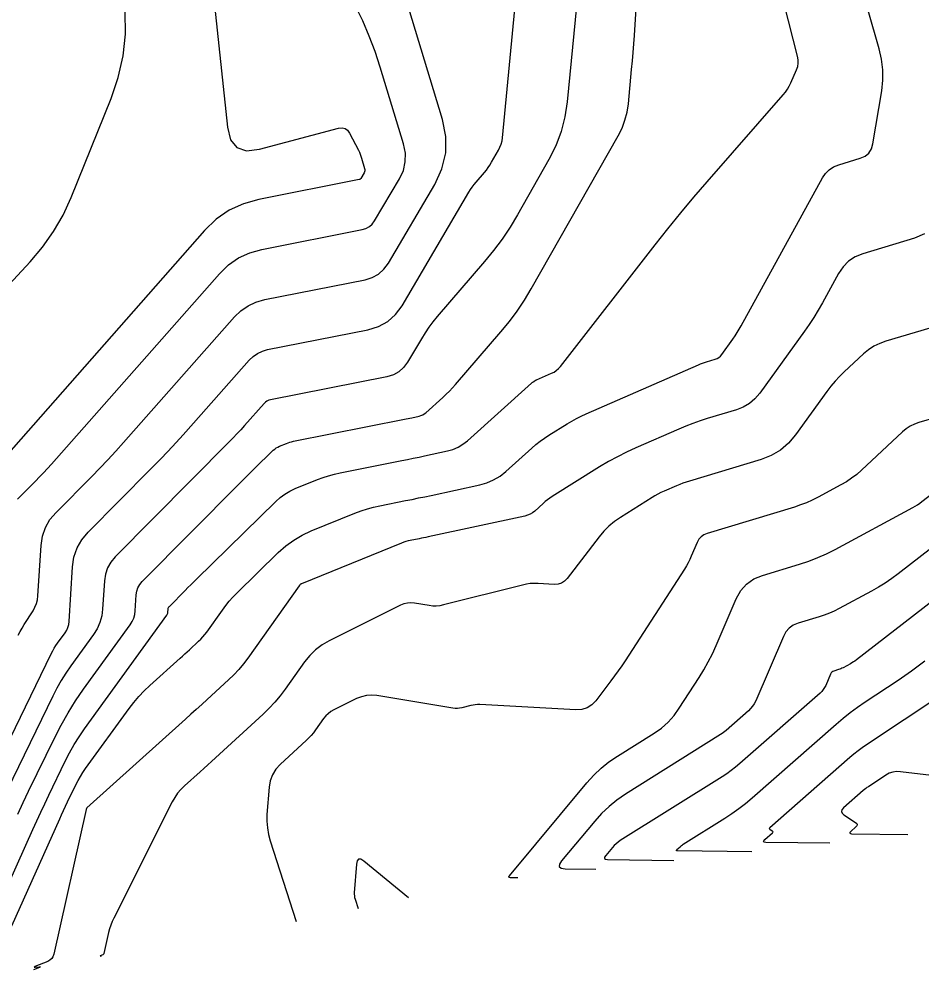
# Model space of a CAD drawing. Extents: x 1354696 to 1366163, y 660729 to 670380.
# Drawn here: x 1362655.8 to 1362761.7, y 664720.6 to 664832 of the extents above; entities that cross this region are included whole.
import ezdxf

# ---------------------------------------------------------------- set-up
doc = ezdxf.new("R2010")
doc.units = 0
doc.layers.add('R_Contours', color=7, linetype='Continuous')

msp = doc.modelspace()

# ---------------------------------------------------------------- linework, layer by layer
at = {"layer": 'R_Contours'}
for points in [[(1362651.86, 664724.61), (1362657.44, 664737.06), (1362657.9, 664738.07), (1362658.36, 664739.07), (1362658.83, 664740.07), (1362659.31, 664741.07), (1362661.25, 664745.05), (1362661.75, 664746.03), (1362662.3, 664746.99), (1362662.88, 664747.92), (1362663.51, 664748.83), (1362673.16, 664762.16), (1362673.2, 664762.24), (1362673.24, 664762.32), (1362673.27, 664762.41), (1362673.28, 664762.5), (1362673.3, 664762.88), (1362673.31, 664762.97), (1362673.34, 664763.05), (1362673.39, 664763.13), (1362673.45, 664763.2), (1362675.29, 664765.06), (1362675.62, 664765.39), (1362675.95, 664765.72), (1362676.29, 664766.05), (1362676.62, 664766.38), (1362685.93, 664775.49), (1362686.45, 664775.95), (1362687, 664776.36), (1362687.59, 664776.71), (1362688.22, 664777), (1362690.82, 664778.05), (1362691.47, 664778.29), (1362692.13, 664778.51), (1362692.8, 664778.69), (1362693.48, 664778.85), (1362700.72, 664780.29), (1362701.39, 664780.42), (1362702.06, 664780.56), (1362702.73, 664780.7), (1362703.39, 664780.84), (1362706.06, 664781.41), (1362706.7, 664781.59), (1362707.31, 664781.85), (1362707.87, 664782.19), (1362708.4, 664782.61), (1362715.92, 664789.37), (1362715.96, 664789.41), (1362716.01, 664789.45), (1362716.06, 664789.48), (1362716.1, 664789.51), (1362716.3, 664789.63), (1362716.35, 664789.66), (1362716.4, 664789.69), (1362716.45, 664789.72), (1362716.5, 664789.74), (1362718.26, 664790.51), (1362718.56, 664790.66), (1362718.83, 664790.84), (1362719.08, 664791.06), (1362719.3, 664791.31), (1362730.44, 664805.57), (1362731.92, 664807.45), (1362733.44, 664809.31), (1362734.97, 664811.14), (1362736.53, 664812.96), (1362745.43, 664823.15), (1362745.69, 664823.48), (1362745.93, 664823.82), (1362746.14, 664824.18), (1362746.32, 664824.56), (1362747, 664826.09), (1362747.14, 664826.48), (1362747.21, 664826.87), (1362747.2, 664827.27), (1362747.13, 664827.67), (1362738.24, 664862.54)], [(1362650.56, 664739.06), (1362659.6, 664757.64), (1362659.77, 664757.97), (1362659.95, 664758.29), (1362660.14, 664758.6), (1362660.35, 664758.9), (1362661.22, 664760.09), (1362661.41, 664760.4), (1362661.55, 664760.72), (1362661.65, 664761.07), (1362661.69, 664761.42), (1362662.09, 664767.83), (1362662.26, 664768.98), (1362662.63, 664770.04), (1362663.18, 664771.01), (1362663.92, 664771.9), (1362671.21, 664779.24), (1362672.51, 664780.57), (1362673.8, 664781.92), (1362675.06, 664783.29), (1362676.3, 664784.67), (1362682.81, 664792.05), (1362683.28, 664792.49), (1362683.79, 664792.85), (1362684.36, 664793.11), (1362684.97, 664793.29), (1362696.74, 664795.6), (1362697.98, 664795.98), (1362699.06, 664796.57), (1362699.98, 664797.39), (1362700.74, 664798.44), (1362708.57, 664811.73), (1362708.77, 664812.04), (1362708.97, 664812.34), (1362709.2, 664812.63), (1362709.43, 664812.92), (1362710.39, 664814.04), (1362710.63, 664814.32), (1362710.84, 664814.62), (1362711.05, 664814.92), (1362711.24, 664815.24), (1362712.05, 664816.66), (1362712.22, 664817.01), (1362712.36, 664817.37), (1362712.46, 664817.75), (1362712.51, 664818.13), (1362715.96, 664854)], [(1362655.67, 664738.86), (1362656.31, 664740.21), (1362656.95, 664741.55), (1362660, 664747.81), (1362660.76, 664749.28), (1362661.57, 664750.72), (1362662.45, 664752.12), (1362663.39, 664753.48), (1362668.85, 664761.03), (1362669.09, 664761.41), (1362669.27, 664761.82), (1362669.39, 664762.24), (1362669.45, 664762.69), (1362669.57, 664764.53), (1362669.63, 664764.97), (1362669.77, 664765.38), (1362669.98, 664765.76), (1362670.27, 664766.1), (1362681.65, 664777.56), (1362682.08, 664777.99), (1362682.51, 664778.42), (1362682.93, 664778.84), (1362683.36, 664779.26), (1362685.63, 664781.49), (1362685.8, 664781.63), (1362685.97, 664781.76), (1362686.16, 664781.87), (1362686.36, 664781.96), (1362687.17, 664782.29), (1362687.37, 664782.37), (1362687.58, 664782.43), (1362687.79, 664782.49), (1362688.01, 664782.54), (1362701.02, 664785.13), (1362701.24, 664785.17), (1362701.45, 664785.21), (1362701.67, 664785.26), (1362701.89, 664785.31), (1362702.75, 664785.49), (1362702.96, 664785.55), (1362703.16, 664785.64), (1362703.35, 664785.75), (1362703.52, 664785.88), (1362705.53, 664787.69), (1362705.91, 664788.05), (1362706.29, 664788.42), (1362706.65, 664788.8), (1362707, 664789.19), (1362712.34, 664795.39), (1362713.32, 664796.58), (1362714.23, 664797.81), (1362715.08, 664799.09), (1362715.88, 664800.4), (1362726.09, 664818.36), (1362726.54, 664819.25), (1362726.88, 664820.17), (1362727.13, 664821.13), (1362727.28, 664822.11), (1362727.66, 664826.11), (1362727.75, 664827.12), (1362727.84, 664828.12), (1362727.91, 664829.12), (1362727.98, 664830.12), (1362729.32, 664851.63)], [(1362654.96, 664725.74), (1362660.59, 664738.28), (1362660.81, 664738.78), (1362661.05, 664739.29), (1362661.28, 664739.79), (1362661.52, 664740.29), (1362662.49, 664742.28), (1362662.75, 664742.77), (1362663.02, 664743.25), (1362663.32, 664743.72), (1362663.63, 664744.18), (1362668.72, 664751.21), (1362669.28, 664751.94), (1362669.87, 664752.64), (1362670.5, 664753.3), (1362671.16, 664753.93), (1362674.72, 664757.14), (1362674.99, 664757.38), (1362675.26, 664757.62), (1362675.53, 664757.87), (1362675.8, 664758.12), (1362676.87, 664759.1), (1362677.13, 664759.36), (1362677.38, 664759.62), (1362677.61, 664759.9), (1362677.83, 664760.19), (1362679.67, 664762.77), (1362680.06, 664763.29), (1362680.47, 664763.79), (1362680.9, 664764.27), (1362681.35, 664764.73), (1362686.22, 664769.5), (1362687.09, 664770.28), (1362688.03, 664770.96), (1362689.03, 664771.54), (1362690.09, 664772.04), (1362695.22, 664774.12), (1362695.94, 664774.39), (1362696.67, 664774.62), (1362697.4, 664774.82), (1362698.15, 664774.99), (1362701.16, 664775.59), (1362701.91, 664775.74), (1362702.66, 664775.9), (1362703.42, 664776.05), (1362704.17, 664776.21), (1362709.84, 664777.43), (1362710.69, 664777.67), (1362711.48, 664778.01), (1362712.23, 664778.45), (1362712.92, 664779), (1362715.96, 664781.74), (1362716.44, 664782.15), (1362716.93, 664782.54), (1362717.44, 664782.91), (1362717.97, 664783.25), (1362720.11, 664784.59), (1362720.65, 664784.91), (1362721.2, 664785.21), (1362721.76, 664785.5), (1362722.33, 664785.76), (1362735.5, 664791.51), (1362735.74, 664791.61), (1362735.98, 664791.7), (1362736.22, 664791.79), (1362736.46, 664791.86), (1362737.44, 664792.16), (1362737.68, 664792.25), (1362737.89, 664792.37), (1362738.07, 664792.53), (1362738.23, 664792.72), (1362739.54, 664794.53), (1362739.8, 664794.9), (1362740.05, 664795.28), (1362740.29, 664795.67), (1362740.51, 664796.07), (1362750.04, 664813.41), (1362750.4, 664813.94), (1362750.84, 664814.37), (1362751.35, 664814.71), (1362751.94, 664814.95), (1362754.47, 664815.72), (1362755.04, 664815.97), (1362755.48, 664816.33), (1362755.78, 664816.81), (1362755.96, 664817.41), (1362756.99, 664823.61), (1362757.13, 664824.86), (1362757.13, 664826.1), (1362756.98, 664827.33), (1362756.7, 664828.55), (1362750.33, 664850.77)], [(1362677.15, 664848.74), (1362680.26, 664819.36), (1362680.63, 664817.89), (1362681.38, 664816.97), (1362682.51, 664816.6), (1362684.02, 664816.77), (1362693.28, 664819.23), (1362693.7, 664819.29), (1362694.05, 664819.21), (1362694.35, 664819), (1362694.59, 664818.65), (1362695.62, 664816.65), (1362695.73, 664816.42), (1362695.83, 664816.19), (1362695.92, 664815.95), (1362696, 664815.71), (1362696.35, 664814.53), (1362696.38, 664814.39), (1362696.38, 664814.26), (1362696.35, 664814.13), (1362696.29, 664814), (1362695.91, 664813.36), (1362695.87, 664813.31), (1362695.83, 664813.27), (1362695.78, 664813.24), (1362695.72, 664813.22), (1362683.95, 664810.9), (1362682.13, 664810.39), (1362680.46, 664809.62), (1362678.95, 664808.57), (1362677.59, 664807.25), (1362653.4, 664779.87)], [(1362655.71, 664759.82), (1362655.94, 664760.24), (1362656.18, 664760.66), (1362656.43, 664761.06), (1362657.46, 664762.68), (1362657.69, 664763.09), (1362657.87, 664763.52), (1362657.98, 664763.97), (1362658.04, 664764.44), (1362658.41, 664770.32), (1362658.57, 664771.41), (1362658.92, 664772.43), (1362659.45, 664773.36), (1362660.16, 664774.21), (1362664.34, 664778.42), (1362665.3, 664779.4), (1362666.24, 664780.39), (1362667.17, 664781.4), (1362668.08, 664782.41), (1362681.07, 664797.12), (1362681.83, 664797.85), (1362682.68, 664798.44), (1362683.61, 664798.87), (1362684.63, 664799.16), (1362696.4, 664801.48), (1362697.25, 664801.73), (1362697.98, 664802.14), (1362698.61, 664802.7), (1362699.13, 664803.41), (1362704.57, 664812.64), (1362705.42, 664814.47), (1362705.86, 664816.34), (1362705.88, 664818.27), (1362705.48, 664820.25), (1362699.13, 664841.16)], [(1362721.5, 664836.79), (1362720.11, 664822.33), (1362719.84, 664820.56), (1362719.4, 664818.84), (1362718.78, 664817.19), (1362717.97, 664815.59), (1362714.28, 664809.09), (1362713.41, 664807.65), (1362712.48, 664806.25), (1362711.48, 664804.91), (1362710.41, 664803.61), (1362704.87, 664797.18), (1362704.36, 664796.56), (1362703.88, 664795.92), (1362703.43, 664795.25), (1362703, 664794.57), (1362701.37, 664791.8), (1362700.91, 664791.18), (1362700.36, 664790.68), (1362699.72, 664790.33), (1362698.97, 664790.11), (1362685.32, 664787.41), (1362685.1, 664787.35), (1362684.9, 664787.26), (1362684.72, 664787.13), (1362684.56, 664786.98), (1362682.26, 664784.38), (1362681.83, 664783.9), (1362681.38, 664783.42), (1362680.93, 664782.94), (1362680.48, 664782.48), (1362667.1, 664769), (1362666.58, 664768.39), (1362666.2, 664767.71), (1362665.95, 664766.97), (1362665.83, 664766.18), (1362665.62, 664762.88), (1362665.52, 664762.08), (1362665.3, 664761.31), (1362664.98, 664760.58), (1362664.55, 664759.89), (1362661.89, 664756.22), (1362661.31, 664755.37), (1362660.76, 664754.5), (1362660.25, 664753.61), (1362659.78, 664752.69), (1362653.75, 664740.3)], [(1362655.66, 664775.78), (1362657.75, 664777.88), (1362658.22, 664778.36), (1362658.69, 664778.86), (1362659.15, 664779.36), (1362659.61, 664779.86), (1362679.33, 664802.18), (1362680.39, 664803.21), (1362681.57, 664804.03), (1362682.87, 664804.63), (1362684.29, 664805.03), (1362696.06, 664807.35), (1362696.51, 664807.48), (1362696.91, 664807.7), (1362697.24, 664808), (1362697.52, 664808.38), (1362700.43, 664813.32), (1362700.89, 664814.3), (1362701.12, 664815.3), (1362701.13, 664816.33), (1362700.92, 664817.39), (1362698.18, 664826.39), (1362697.58, 664828.23), (1362696.9, 664830.04), (1362696.13, 664831.82), (1362695.29, 664833.56)], [(1362649.67, 664795.58), (1362657.13, 664803.58), (1362658.59, 664805.29), (1362659.87, 664807.12), (1362660.98, 664809.05), (1362661.92, 664811.1), (1362666.62, 664822.73), (1362667.46, 664825.2), (1362668.02, 664827.72), (1362668.29, 664830.28), (1362668.27, 664832.9)], [(1362762, 664806.87), (1362760.83, 664806.35), (1362754.76, 664804.5), (1362753.87, 664804.15), (1362753.11, 664803.64), (1362752.46, 664803), (1362751.92, 664802.21), (1362750.03, 664798.76), (1362749.54, 664797.9), (1362749.03, 664797.07), (1362748.49, 664796.24), (1362747.93, 664795.44), (1362742.69, 664788.18), (1362742.12, 664787.52), (1362741.48, 664786.97), (1362740.75, 664786.54), (1362739.94, 664786.23), (1362736.53, 664785.2), (1362735.68, 664784.93), (1362734.84, 664784.64), (1362734.01, 664784.32), (1362733.19, 664783.97), (1362728.16, 664781.78), (1362727.07, 664781.28), (1362726, 664780.74), (1362724.94, 664780.16), (1362723.91, 664779.54), (1362718.36, 664776.07), (1362718.08, 664775.89), (1362717.81, 664775.69), (1362717.54, 664775.48), (1362717.29, 664775.27), (1362716.29, 664774.37), (1362716.03, 664774.16), (1362715.75, 664773.99), (1362715.45, 664773.87), (1362715.13, 664773.78), (1362703.79, 664771.34), (1362703.53, 664771.28), (1362703.27, 664771.23), (1362703.01, 664771.18), (1362702.75, 664771.12), (1362701.7, 664770.92), (1362701.45, 664770.86), (1362701.19, 664770.79), (1362700.94, 664770.71), (1362700.69, 664770.61), (1362688.94, 664765.85), (1362688.91, 664765.84), (1362688.89, 664765.82), (1362688.86, 664765.81), (1362688.84, 664765.79), (1362688.76, 664765.71), (1362688.74, 664765.69), (1362688.72, 664765.67), (1362688.71, 664765.65), (1362688.69, 664765.62), (1362682.64, 664757.14), (1362682.13, 664756.46), (1362681.58, 664755.81), (1362681, 664755.19), (1362680.39, 664754.59), (1362677.87, 664752.28), (1362677.24, 664751.7), (1362676.61, 664751.12), (1362675.97, 664750.55), (1362675.34, 664749.97), (1362663.79, 664739.58), (1362663.79, 664739.58), (1362663.78, 664739.57), (1362663.78, 664739.57), (1362663.77, 664739.56), (1362663.75, 664739.53), (1362663.74, 664739.52), (1362663.74, 664739.52), (1362663.73, 664739.5), (1362663.71, 664739.44), (1362663.7, 664739.43), (1362663.7, 664739.42), (1362663.7, 664739.41), (1362663.7, 664739.4), (1362659.89, 664722.42), (1362659.8, 664722.14), (1362659.65, 664721.91), (1362659.44, 664721.72), (1362659.18, 664721.58), (1362657.69, 664720.97), (1362657.6, 664720.93), (1362657.58, 664720.91), (1362657.61, 664720.9), (1362657.71, 664720.9), (1362658.2, 664720.94), (1362658.29, 664720.94), (1362658.32, 664720.93), (1362658.3, 664720.9), (1362658.21, 664720.86), (1362657.52, 664720.58)], [(1362767.11, 664797.15), (1362757.47, 664794.28), (1362756.75, 664794.02), (1362756.08, 664793.68), (1362755.45, 664793.27), (1362754.86, 664792.78), (1362752.59, 664790.68), (1362752.04, 664790.14), (1362751.52, 664789.58), (1362751.02, 664788.99), (1362750.56, 664788.38), (1362746.88, 664783.29), (1362746.05, 664782.32), (1362745.11, 664781.51), (1362744.04, 664780.88), (1362742.85, 664780.42), (1362734.44, 664777.89), (1362734.06, 664777.77), (1362733.68, 664777.63), (1362733.31, 664777.49), (1362732.94, 664777.34), (1362731.47, 664776.69), (1362731.1, 664776.53), (1362730.75, 664776.35), (1362730.4, 664776.15), (1362730.05, 664775.95), (1362726.35, 664773.63), (1362725.64, 664773.15), (1362724.99, 664772.61), (1362724.39, 664772.01), (1362723.84, 664771.35), (1362720.11, 664766.48), (1362719.8, 664766.15), (1362719.44, 664765.93), (1362719.04, 664765.81), (1362718.59, 664765.78), (1362716.71, 664765.88), (1362716.24, 664765.89), (1362715.78, 664765.86), (1362715.32, 664765.8), (1362714.86, 664765.7), (1362705.59, 664763.36), (1362705.17, 664763.27), (1362704.75, 664763.23), (1362704.33, 664763.24), (1362703.9, 664763.29), (1362702.19, 664763.57), (1362701.77, 664763.61), (1362701.36, 664763.58), (1362700.96, 664763.48), (1362700.56, 664763.32), (1362692.2, 664759.16), (1362691.36, 664758.68), (1362690.6, 664758.11), (1362689.91, 664757.45), (1362689.3, 664756.69), (1362687.03, 664753.5), (1362686.44, 664752.72), (1362685.81, 664751.97), (1362685.15, 664751.26), (1362684.44, 664750.58), (1362678.85, 664745.44), (1362678.4, 664745.02), (1362677.95, 664744.61), (1362677.5, 664744.21), (1362677.05, 664743.8), (1362675.24, 664742.17), (1362674.81, 664741.74), (1362674.42, 664741.29), (1362674.08, 664740.79), (1362673.79, 664740.27), (1362666.92, 664726.65), (1362666.74, 664726.25), (1362666.58, 664725.84), (1362666.44, 664725.42), (1362666.33, 664724.99), (1362665.78, 664722.53), (1362665.76, 664722.47), (1362665.73, 664722.43), (1362665.69, 664722.39), (1362665.64, 664722.36), (1362665.35, 664722.24), (1362665.34, 664722.24), (1362665.33, 664722.23), (1362665.34, 664722.23), (1362665.36, 664722.23), (1362665.45, 664722.24), (1362665.47, 664722.24), (1362665.48, 664722.24), (1362665.47, 664722.23), (1362665.45, 664722.22), (1362665.32, 664722.17)], [(1362763.5, 664785.38), (1362761.35, 664784.73), (1362760.82, 664784.54), (1362760.33, 664784.3), (1362759.87, 664784), (1362759.44, 664783.64), (1362754.62, 664779.17), (1362754.06, 664778.67), (1362753.46, 664778.22), (1362752.84, 664777.8), (1362752.19, 664777.43), (1362749.52, 664775.99), (1362748.85, 664775.65), (1362748.16, 664775.35), (1362747.46, 664775.08), (1362746.75, 664774.84), (1362736.52, 664771.74), (1362736.14, 664771.58), (1362735.81, 664771.35), (1362735.55, 664771.06), (1362735.35, 664770.69), (1362734.66, 664769.1), (1362734.48, 664768.7), (1362734.29, 664768.31), (1362734.08, 664767.94), (1362733.85, 664767.57), (1362726.91, 664756.83), (1362726.51, 664756.23), (1362726.1, 664755.63), (1362725.67, 664755.04), (1362725.24, 664754.46), (1362723.47, 664752.14), (1362722.99, 664751.64), (1362722.44, 664751.3), (1362721.82, 664751.11), (1362721.13, 664751.07), (1362709.86, 664751.68), (1362709.59, 664751.68), (1362709.32, 664751.67), (1362709.06, 664751.63), (1362708.8, 664751.57), (1362707.75, 664751.31), (1362707.49, 664751.26), (1362707.23, 664751.23), (1362706.96, 664751.23), (1362706.7, 664751.26), (1362697.77, 664752.74), (1362697.15, 664752.79), (1362696.55, 664752.75), (1362695.97, 664752.61), (1362695.4, 664752.38), (1362692.74, 664751.06), (1362692.39, 664750.86), (1362692.08, 664750.62), (1362691.79, 664750.35), (1362691.54, 664750.04), (1362690.6, 664748.72), (1362690.35, 664748.39), (1362690.09, 664748.08), (1362689.82, 664747.79), (1362689.53, 664747.51), (1362686.44, 664744.67), (1362685.92, 664744.1), (1362685.53, 664743.46), (1362685.27, 664742.76), (1362685.14, 664742), (1362684.9, 664738.81), (1362684.88, 664738.02), (1362684.94, 664737.24), (1362685.07, 664736.46), (1362685.27, 664735.7), (1362688.31, 664726.27)], [(1362776.94, 664780.94), (1362758.91, 664767.01), (1362758.16, 664766.45), (1362757.39, 664765.93), (1362756.6, 664765.44), (1362755.79, 664764.99), (1362752, 664762.94), (1362751.43, 664762.65), (1362750.85, 664762.4), (1362750.25, 664762.17), (1362749.64, 664761.96), (1362747.19, 664761.22), (1362746.62, 664760.99), (1362746.15, 664760.65), (1362745.76, 664760.21), (1362745.46, 664759.67), (1362742.21, 664752.12), (1362742.05, 664751.79), (1362741.85, 664751.49), (1362741.62, 664751.21), (1362741.36, 664750.95), (1362738.75, 664748.66), (1362738.59, 664748.53), (1362738.43, 664748.4), (1362738.26, 664748.28), (1362738.09, 664748.17), (1362726.93, 664741.17), (1362725.94, 664740.5), (1362725.01, 664739.75), (1362724.14, 664738.93), (1362723.33, 664738.03), (1362719.45, 664733.38), (1362719.2, 664732.98), (1362719.18, 664732.69), (1362719.41, 664732.51), (1362719.88, 664732.45), (1362723.45, 664732.41)], [(1362714.3, 664731.39), (1362713.44, 664731.4), (1362713.33, 664731.42), (1362713.27, 664731.46), (1362713.27, 664731.53), (1362713.34, 664731.63), (1362722.42, 664742.52), (1362723.22, 664743.41), (1362724.08, 664744.22), (1362725, 664744.97), (1362725.99, 664745.64), (1362730.29, 664748.34), (1362731.15, 664748.94), (1362731.93, 664749.63), (1362732.63, 664750.41), (1362733.25, 664751.26), (1362735.57, 664754.85), (1362736.13, 664755.76), (1362736.65, 664756.68), (1362737.13, 664757.63), (1362737.57, 664758.6), (1362739.93, 664764.08), (1362740.46, 664765.04), (1362741.15, 664765.81), (1362742, 664766.41), (1362743.01, 664766.83), (1362747.36, 664768.15), (1362748.43, 664768.5), (1362749.49, 664768.91), (1362750.52, 664769.37), (1362751.53, 664769.88), (1362760.62, 664774.77), (1362760.9, 664774.93), (1362761.17, 664775.1), (1362761.44, 664775.28), (1362761.69, 664775.47), (1362766.37, 664779.09)], [(1362772.03, 664770.83), (1362754.02, 664756.92), (1362753.85, 664756.79), (1362753.68, 664756.68), (1362753.5, 664756.57), (1362753.32, 664756.46), (1362752.46, 664756), (1362752.33, 664755.94), (1362752.2, 664755.88), (1362752.07, 664755.83), (1362751.93, 664755.78), (1362751.38, 664755.61), (1362751.25, 664755.56), (1362751.14, 664755.49), (1362751.06, 664755.39), (1362750.99, 664755.27), (1362750.42, 664753.94), (1362750.29, 664753.69), (1362750.14, 664753.45), (1362749.96, 664753.23), (1362749.76, 664753.03), (1362740.34, 664744.77), (1362739.84, 664744.35), (1362739.33, 664743.95), (1362738.81, 664743.58), (1362738.27, 664743.22), (1362726.33, 664735.74), (1362726.07, 664735.57), (1362725.84, 664735.38), (1362725.62, 664735.17), (1362725.41, 664734.94), (1362724.63, 664734), (1362724.49, 664733.79), (1362724.48, 664733.64), (1362724.6, 664733.55), (1362724.85, 664733.52), (1362732.6, 664733.42)], [(1362741.75, 664734.44), (1362733.04, 664734.54), (1362732.95, 664734.56), (1362732.9, 664734.59), (1362732.91, 664734.64), (1362732.98, 664734.71), (1362733.34, 664735.03), (1362733.43, 664735.11), (1362733.52, 664735.18), (1362733.62, 664735.25), (1362733.72, 664735.32), (1362738.6, 664738.37), (1362739.43, 664738.92), (1362740.24, 664739.5), (1362741.03, 664740.11), (1362741.79, 664740.75), (1362751.65, 664749.4), (1362752.46, 664750.09), (1362753.3, 664750.75), (1362754.15, 664751.38), (1362755.03, 664751.99), (1362758.9, 664754.56), (1362759.7, 664755.09), (1362760.49, 664755.65), (1362761.26, 664756.22), (1362762.03, 664756.8)], [(1362750.89, 664735.45), (1362743.39, 664735.54), (1362743.21, 664735.57), (1362743.13, 664735.63), (1362743.15, 664735.72), (1362743.27, 664735.86), (1362744.18, 664736.66), (1362744.22, 664736.72), (1362744.24, 664736.77), (1362744.22, 664736.82), (1362744.16, 664736.87), (1362743.87, 664737.06), (1362743.82, 664737.11), (1362743.8, 664737.16), (1362743.81, 664737.22), (1362743.86, 664737.27), (1362753.24, 664745.51), (1362753.72, 664745.91), (1362754.21, 664746.3), (1362754.71, 664746.67), (1362755.22, 664747.02), (1362764.03, 664752.86)], [(1362768.15, 664742.74), (1362759.18, 664743.82), (1362758.72, 664743.84), (1362758.28, 664743.78), (1362757.86, 664743.64), (1362757.46, 664743.42), (1362755.42, 664742.06), (1362755.26, 664741.96), (1362755.11, 664741.85), (1362754.97, 664741.73), (1362754.83, 664741.61), (1362752.5, 664739.57), (1362752.31, 664739.35), (1362752.26, 664739.15), (1362752.34, 664738.95), (1362752.55, 664738.77), (1362753.93, 664737.85), (1362754.06, 664737.74), (1362754.11, 664737.62), (1362754.08, 664737.49), (1362753.97, 664737.36), (1362753.36, 664736.82), (1362753.26, 664736.7), (1362753.24, 664736.62), (1362753.31, 664736.57), (1362753.46, 664736.55), (1362760.04, 664736.47)], [(1362701.49, 664729.02), (1362696.24, 664733.35), (1362695.9, 664733.57), (1362695.64, 664733.58), (1362695.47, 664733.39), (1362695.39, 664732.99), (1362695.14, 664729.64), (1362695.13, 664729.45), (1362695.15, 664729.26), (1362695.18, 664729.07), (1362695.23, 664728.89), (1362695.58, 664727.79)]]:
    msp.add_lwpolyline(points, dxfattribs=at)

doc.saveas('drawing.dxf')
